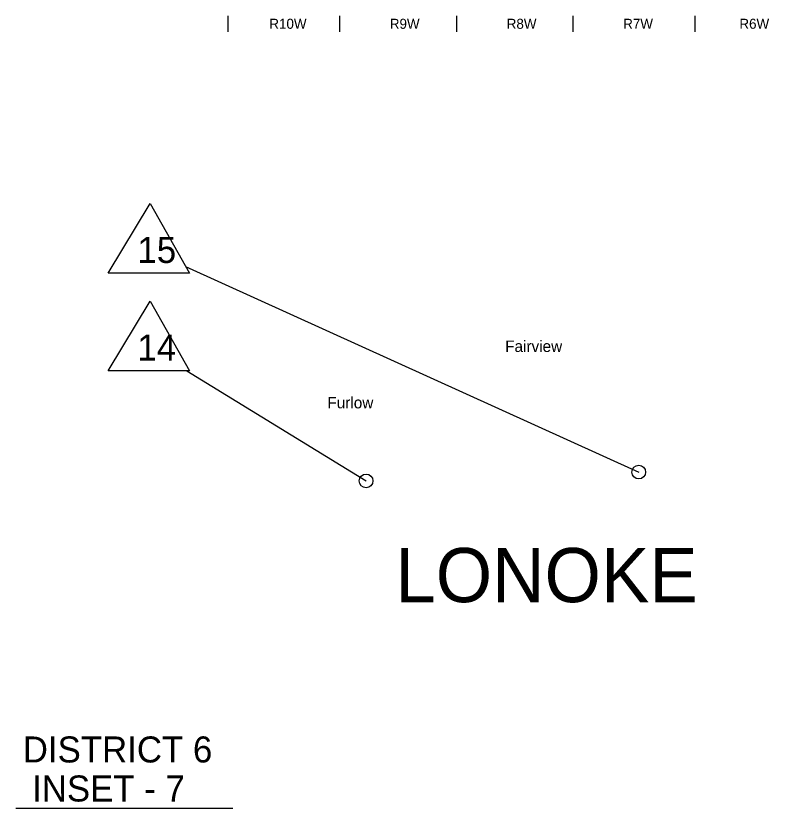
# Model space of a CAD drawing. Extents: x 31699 to 244310, y -8841 to 11474.
# Drawn here: x 132829 to 139775, y 4165 to 11474 of the extents above; entities that cross this region are included whole.
import ezdxf

# ---------------------------------------------------------------- set-up
doc = ezdxf.new("R2010")
doc.units = 0
for name, color, linetype in [('Default', 7, 'Continuous'), ('G-ANNO-SYMB', 7, 'Continuous'), ('Level 48', 7, 'Continuous'), ('R_Border', 7, 'Continuous')]:
    doc.layers.add(name, color=color, linetype=linetype)

msp = doc.modelspace()

# ---------------------------------------------------------------- linework, layer by layer
at = {"layer": 'Default'}
for p, q in [((134783.1, 11474.5), (134783.1, 11328.2)), ((135814.4, 11474.5), (135814.4, 11328.2)), ((136892.2, 11474.5), (136892.2, 11328.2)), ((137966.1, 11474.5), (137966.1, 11328.2)), ((139090.4, 11474.5), (139090.4, 11328.2))]:
    msp.add_line(p, q, dxfattribs=at)
at = {"layer": 'Level 48'}
for p, q in [((134394.1, 9162.1), (138572.7, 7266)), ((134406.3, 8200.5), (136059.3, 7184.6)), ((132829.1, 4165.5), (134829.1, 4165.5))]:
    msp.add_line(p, q, dxfattribs=at)
for points in [[(133678.9, 9100.5), (134066.1, 9742.8), (134428.9, 9100.5)], [(133678.9, 8200.5), (134066.1, 8842.8), (134428.9, 8200.5)]]:
    msp.add_lwpolyline(points, close=True, dxfattribs=at)
for centre in [(138572.7, 7266), (136059.3, 7184.6)]:
    msp.add_circle(centre, 63, dxfattribs=at)

# ---------------------------------------------------------------- texts
at = {"layer": 'G-ANNO-SYMB'}
for s, p in [('Fairview', (137341.1, 8373.7)), ('Furlow', (135701.8, 7853.6))]:
    msp.add_text(s, height=105.6, dxfattribs=at).set_placement(p)
at = {"layer": 'Level 48'}
for s, p in [('15', (133950.3, 9194.6)), ('14', (133950.3, 8294.6)), ('DISTRICT 6', (132893, 4586.8)), ('INSET - 7', (132979, 4226.8))]:
    msp.add_text(s, height=240, dxfattribs=at).set_placement(p)
at = {"layer": 'R_Border'}
for s, height, p in [('R10W', 92.4, (135166.4, 11355.1)), ('R9W', 92.4, (136277.5, 11355.1)), ('R8W', 92.4, (137355.4, 11355.1)), ('R7W', 92.4, (138429.3, 11355.1)), ('R6W', 92.4, (139501, 11355.1)), ('LONOKE', 500, (136329.2, 6065.6))]:
    msp.add_text(s, height=height, dxfattribs=at).set_placement(p)

doc.saveas('drawing.dxf')
